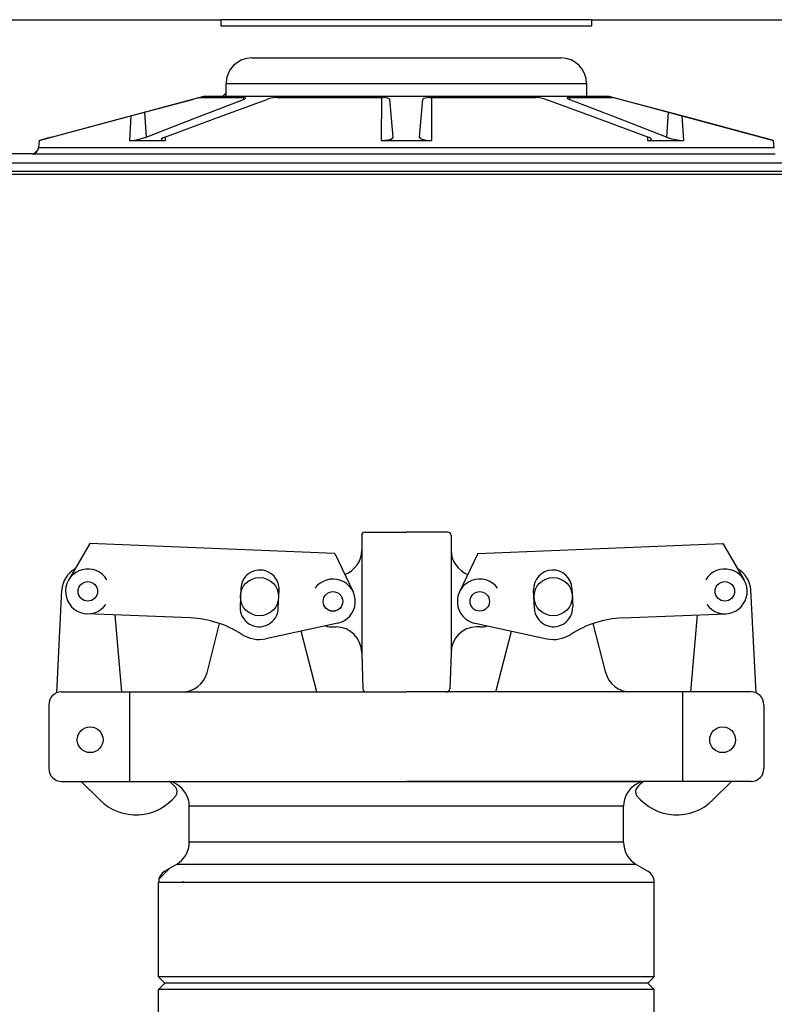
# Model space of a CAD drawing. Extents: x 1529 to 4201, y -422 to 622.
# Tile 455 of 460: x 3768.38 to 3775.76, y 494.76 to 504.39. Entities that reach past the tile are written whole.
import ezdxf

# ---------------------------------------------------------------- set-up
doc = ezdxf.new("R2010")
doc.units = 0
doc.header["$MEASUREMENT"] = 0
for name, color, linetype in [('FILL-CAP', 1, 'CONTINUOUS'), ('SPILL-BUCKET', 1, 'CONTINUOUS'), ('SWIVEL-ADAPTOR', 1, 'CONTINUOUS')]:
    doc.layers.add(name, color=color, linetype=linetype)

msp = doc.modelspace()

# ---------------------------------------------------------------- linework, layer by layer
at = {"layer": 'FILL-CAP', "linetype": 'Continuous'}
for p, q in [((3771.72321, 499.34331), (3771.72321, 499.19756)), ((3771.75446, 499.37456), (3772.16071, 499.37456)), ((3772.56696, 499.37456), (3772.16071, 499.37456)), ((3772.59821, 499.34331), (3772.59821, 499.19756)), ((3769.06213, 499.26443), (3768.85379, 498.90601)), ((3771.46136, 499.16595), (3769.06213, 499.26443)), ((3772.86006, 499.16595), (3775.25929, 499.26443)), ((3775.25929, 499.26443), (3775.46763, 498.90601)), ((3771.46136, 499.16595), (3771.63963, 498.79166)), ((3771.72321, 499.19756), (3771.72321, 498.19756)), ((3772.59821, 499.19756), (3772.59821, 498.18706)), ((3772.86006, 499.16595), (3772.68179, 498.79166)), ((3768.73799, 497.80259), (3768.78899, 498.80947)), ((3770.54009, 498.8247), (3770.53271, 498.64485)), ((3770.90739, 498.62947), (3770.91478, 498.80932)), ((3773.41403, 498.62947), (3773.40664, 498.80932)), ((3773.78133, 498.8247), (3773.78871, 498.64485)), ((3775.58343, 497.80259), (3775.53243, 498.80947)), ((3770.04655, 498.53594), (3769.03394, 498.57751)), ((3769.37566, 497.81206), (3769.30977, 498.56619)), ((3774.27487, 498.53594), (3775.28748, 498.57751)), ((3774.94576, 497.81206), (3775.01165, 498.56619)), ((3770.20924, 497.99982), (3770.33309, 498.48162)), ((3771.48828, 498.48377), (3770.78587, 498.33218)), ((3772.83314, 498.48377), (3773.53555, 498.33218)), ((3774.11217, 497.99982), (3773.98833, 498.48162)), ((3771.28524, 497.81282), (3771.13251, 498.40699)), ((3771.44221, 498.44756), (3771.47321, 498.44756)), ((3772.87921, 498.44756), (3772.84821, 498.44756)), ((3773.03618, 497.81282), (3773.18891, 498.40699)), ((3771.72321, 498.19756), (3771.72321, 498.18706)), ((3771.72321, 498.18706), (3771.73525, 497.84222)), ((3772.59821, 498.18706), (3772.58617, 497.84222)), ((3772.59821, 498.19756), (3772.59821, 498.18706)), ((3768.78571, 497.81206), (3769.96712, 497.81206)), ((3769.45321, 496.93706), (3769.45321, 497.81206)), ((3769.96712, 497.81206), (3772.16071, 497.81206)), ((3774.3543, 497.81206), (3772.16071, 497.81206)), ((3775.53571, 497.81206), (3774.3543, 497.81206)), ((3774.86821, 496.93706), (3774.86821, 497.81206)), ((3768.66071, 497.68706), (3768.66071, 497.06206)), ((3775.66071, 497.68706), (3775.66071, 497.06206)), ((3768.78571, 496.93706), (3772.16071, 496.93706)), ((3768.97788, 496.93706), (3769.16074, 496.75494)), ((3775.53571, 496.93706), (3772.16071, 496.93706)), ((3775.34354, 496.93706), (3775.16068, 496.75494))]:
    msp.add_line(p, q, dxfattribs=at)
at = {"layer": 'FILL-CAP', "color": 7, "linetype": 'Continuous'}
for centre, radius in [((3769.04291, 498.79607), 0.0955), ((3770.72321, 498.74406), 0.1875), ((3773.59821, 498.74406), 0.1875), ((3775.27851, 498.79607), 0.0955), ((3771.44221, 498.69756), 0.0955), ((3772.87921, 498.69756), 0.0955), ((3769.06521, 497.34406), 0.126), ((3775.25621, 497.34406), 0.126)]:
    msp.add_circle(centre, radius, dxfattribs=at)
at = {"layer": 'FILL-CAP', "linetype": 'Continuous'}
msp.add_circle((3771.44221, 498.69756), 0.096, dxfattribs=at)
for centre, radius, start, end in [((3771.75446, 499.34331), 0.03125, 90, 180), ((3772.56696, 499.34331), 0.03125, 0, 90), ((3771.47321, 499.19756), 0.25, 289.892293, 0), ((3772.84821, 499.19756), 0.25, 180, 250.107707), ((3769.03867, 498.79682), 0.25, 119.01975, 177.100106), ((3769.04298, 498.79607), 0.2188, 31.207475, 324.090131), ((3775.27844, 498.79607), 0.2188, 215.909869, 148.792525), ((3775.28275, 498.79682), 0.25, 2.899894, 60.98025), ((3771.44221, 498.69756), 0.2187, 281.860503, 144.076614), ((3772.87796, 498.6975), 0.2187, 36.599886, 258.815997), ((3770.00554, 497.53679), 1, 57.003012, 87.64961), ((3771.44221, 498.69756), 0.25, 253.199633, 269.999877), ((3772.87921, 498.69756), 0.25, 270.000123, 286.800367), ((3774.31588, 497.53679), 1, 92.35039, 122.996988), ((3770.72005, 498.63716), 0.312, 237.003012, 282.178318), ((3771.47321, 498.19756), 0.25, 0, 90), ((3772.84821, 498.19756), 0.25, 90, 180), ((3773.60137, 498.63716), 0.312, 257.821682, 302.996988), ((3769.96712, 498.06206), 0.25, 270, 345.58427), ((3774.3543, 498.06206), 0.25, 194.41573, 270), ((3768.78571, 497.68706), 0.125, 90, 180), ((3771.76648, 497.84331), 0.03125, 182, 270), ((3772.55494, 497.84331), 0.03125, 270, 358), ((3775.53571, 497.68706), 0.125, 0, 90), ((3768.78571, 497.06206), 0.125, 180, 270), ((3775.53571, 497.06206), 0.125, 270, 0), ((3769.52378, 496.5503), 0.5, 40.753152, 50.670514), ((3774.79764, 496.5503), 0.5, 129.329486, 139.246848), ((3769.8552, 496.83591), 0.0625, 321.339848, 40.753152), ((3774.46622, 496.83591), 0.0625, 139.246848, 218.660152), ((3769.51357, 497.10921), 0.5, 225.115836, 321.339848), ((3774.80785, 497.10921), 0.5, 218.660152, 314.884164)]:
    msp.add_arc(centre, radius, start, end, dxfattribs=at)
at = {"layer": 'FILL-CAP', "color": 1, "linetype": 'Continuous'}
for centre, start, end in [((3770.72743, 498.81701), 357.64961, 177.64961), ((3773.59399, 498.81701), 2.35039, 182.35039), ((3770.72005, 498.63716), 177.64961, 357.649627), ((3773.60137, 498.63716), 182.350373, 2.35039)]:
    msp.add_arc(centre, 0.1875, start, end, dxfattribs=at)
at = {"layer": 'SPILL-BUCKET', "linetype": 'Continuous'}
for p, q in [((3766.16481, 504.38936), (3770.34945, 504.38936)), ((3770.34945, 504.3269), (3770.34945, 504.38936)), ((3770.35532, 504.38936), (3770.34945, 504.38936)), ((3770.3729, 504.38936), (3770.35532, 504.38936)), ((3770.40208, 504.38936), (3770.3729, 504.38936)), ((3770.44266, 504.38936), (3770.40208, 504.38936)), ((3770.49439, 504.38936), (3770.44266, 504.38936)), ((3770.55692, 504.38936), (3770.49439, 504.38936)), ((3770.62985, 504.38936), (3770.55692, 504.38936)), ((3770.71271, 504.38936), (3770.62985, 504.38936)), ((3770.80496, 504.38936), (3770.71271, 504.38936)), ((3770.90601, 504.38936), (3770.80496, 504.38936)), ((3771.01519, 504.38936), (3770.90601, 504.38936)), ((3771.1318, 504.38936), (3771.01519, 504.38936)), ((3771.25508, 504.38936), (3771.1318, 504.38936)), ((3771.38424, 504.38936), (3771.25508, 504.38936)), ((3771.51843, 504.38936), (3771.38424, 504.38936)), ((3771.65679, 504.38936), (3771.51843, 504.38936)), ((3771.79841, 504.38936), (3771.65679, 504.38936)), ((3771.94239, 504.38936), (3771.79841, 504.38936)), ((3772.08778, 504.38936), (3771.94239, 504.38936)), ((3772.23364, 504.38936), (3772.08778, 504.38936)), ((3772.37904, 504.38936), (3772.23364, 504.38936)), ((3772.52301, 504.38936), (3772.37904, 504.38936)), ((3772.66464, 504.38936), (3772.52301, 504.38936)), ((3772.80299, 504.38936), (3772.66464, 504.38936)), ((3772.93718, 504.38936), (3772.80299, 504.38936)), ((3773.06634, 504.38936), (3772.93718, 504.38936)), ((3773.18963, 504.38936), (3773.06634, 504.38936)), ((3773.30624, 504.38936), (3773.18963, 504.38936)), ((3773.41542, 504.38936), (3773.30624, 504.38936)), ((3773.51646, 504.38936), (3773.41542, 504.38936)), ((3773.60871, 504.38936), (3773.51646, 504.38936)), ((3773.69157, 504.38936), (3773.60871, 504.38936)), ((3773.7645, 504.38936), (3773.69157, 504.38936)), ((3773.82704, 504.38936), (3773.7645, 504.38936)), ((3773.87876, 504.38936), (3773.82704, 504.38936)), ((3773.91934, 504.38936), (3773.87876, 504.38936)), ((3773.94852, 504.38936), (3773.91934, 504.38936)), ((3773.9661, 504.38936), (3773.94852, 504.38936)), ((3773.97197, 504.38936), (3773.9661, 504.38936)), ((3773.97197, 504.38936), (3773.97197, 504.3269)), ((3773.97197, 504.38936), (3778.15661, 504.38936)), ((3773.97197, 504.3269), (3770.34945, 504.3269)), ((3770.64612, 504.01462), (3773.6753, 504.01462)), ((3770.39629, 503.76479), (3770.40232, 503.76479)), ((3770.39629, 503.63987), (3770.39629, 503.76479)), ((3770.40232, 503.76479), (3770.42036, 503.76479)), ((3770.42036, 503.76479), (3770.45028, 503.76479)), ((3770.45028, 503.76479), (3770.49189, 503.76479)), ((3770.49189, 503.76479), (3770.5449, 503.76479)), ((3770.5449, 503.76479), (3770.60895, 503.76479)), ((3770.60895, 503.76479), (3770.6836, 503.76479)), ((3770.6836, 503.76479), (3770.76834, 503.76479)), ((3770.76834, 503.76479), (3770.86259, 503.76479)), ((3770.86259, 503.76479), (3770.9657, 503.76479)), ((3770.9657, 503.76479), (3771.07698, 503.76479)), ((3771.07698, 503.76479), (3771.19566, 503.76479)), ((3771.19566, 503.76479), (3771.32094, 503.76479)), ((3771.32094, 503.76479), (3771.45195, 503.76479)), ((3771.45195, 503.76479), (3771.58781, 503.76479)), ((3771.58781, 503.76479), (3771.72757, 503.76479)), ((3771.72757, 503.76479), (3771.8703, 503.76479)), ((3771.8703, 503.76479), (3772.01501, 503.76479)), ((3772.01501, 503.76479), (3772.16071, 503.76479)), ((3772.16071, 503.76479), (3772.30642, 503.76479)), ((3772.30642, 503.76479), (3772.45113, 503.76479)), ((3772.45113, 503.76479), (3772.59385, 503.76479)), ((3772.59385, 503.76479), (3772.73362, 503.76479)), ((3772.73362, 503.76479), (3772.86947, 503.76479)), ((3772.86947, 503.76479), (3773.00048, 503.76479)), ((3773.00048, 503.76479), (3773.12576, 503.76479)), ((3773.12576, 503.76479), (3773.24444, 503.76479)), ((3773.24444, 503.76479), (3773.35572, 503.76479)), ((3773.35572, 503.76479), (3773.45884, 503.76479)), ((3773.45884, 503.76479), (3773.55309, 503.76479)), ((3773.55309, 503.76479), (3773.63782, 503.76479)), ((3773.63782, 503.76479), (3773.71247, 503.76479)), ((3773.71247, 503.76479), (3773.77652, 503.76479)), ((3773.77652, 503.76479), (3773.82953, 503.76479)), ((3773.82953, 503.76479), (3773.87114, 503.76479)), ((3773.87114, 503.76479), (3773.90107, 503.76479)), ((3773.90107, 503.76479), (3773.9191, 503.76479)), ((3773.9191, 503.76479), (3773.92513, 503.76479)), ((3773.92513, 503.76479), (3773.92513, 503.63987)), ((3770.39629, 503.67342), (3770.36274, 503.63987)), ((3768.56518, 503.2078), (3770.17769, 503.63987)), ((3769.37668, 503.42423), (3770.06645, 503.60841)), ((3770.07989, 503.61197), (3770.06645, 503.60841)), ((3770.10433, 503.61829), (3770.07989, 503.61197)), ((3770.08951, 503.42423), (3770.56586, 503.60841)), ((3770.124, 503.62316), (3770.10433, 503.61829)), ((3770.13737, 503.62616), (3770.124, 503.62316)), ((3770.14281, 503.627), (3770.13737, 503.62616)), ((3770.14281, 503.627), (3770.16758, 503.627)), ((3770.16758, 503.627), (3770.20499, 503.627)), ((3770.17769, 503.63987), (3770.39629, 503.63987)), ((3770.20499, 503.627), (3770.25479, 503.627)), ((3770.25479, 503.627), (3770.31668, 503.627)), ((3770.29469, 503.42423), (3770.79382, 503.60841)), ((3770.31668, 503.627), (3770.39025, 503.627)), ((3770.39025, 503.627), (3770.47505, 503.627)), ((3770.39629, 503.63987), (3770.40232, 503.63987)), ((3770.40232, 503.63987), (3770.42036, 503.63987)), ((3770.42036, 503.63987), (3770.45028, 503.63987)), ((3770.45028, 503.63987), (3770.49189, 503.63987)), ((3770.47505, 503.627), (3770.57054, 503.627)), ((3770.49189, 503.63987), (3770.5449, 503.63987)), ((3770.5449, 503.63987), (3770.60895, 503.63987)), ((3770.56471, 503.627), (3770.56586, 503.60841)), ((3770.56586, 503.60841), (3770.57956, 503.61461)), ((3770.57486, 503.6269), (3770.57054, 503.627)), ((3770.58537, 503.625), (3770.57486, 503.6269)), ((3770.57956, 503.61461), (3770.58719, 503.62074)), ((3770.58719, 503.62074), (3770.58537, 503.625)), ((3770.60895, 503.63987), (3770.6836, 503.63987)), ((3770.6836, 503.63987), (3770.76834, 503.63987)), ((3770.76834, 503.63987), (3770.86259, 503.63987)), ((3770.81187, 503.61418), (3770.79382, 503.60841)), ((3770.83652, 503.62008), (3770.81187, 503.61418)), ((3770.86195, 503.62437), (3770.83652, 503.62008)), ((3770.8859, 503.62668), (3770.86195, 503.62437)), ((3770.86259, 503.63987), (3770.9657, 503.63987)), ((3770.89714, 503.627), (3770.8859, 503.62668)), ((3770.89714, 503.627), (3771.02766, 503.627)), ((3770.9657, 503.63987), (3771.07698, 503.63987)), ((3771.02766, 503.627), (3771.16536, 503.627)), ((3771.07698, 503.63987), (3771.19566, 503.63987)), ((3771.16536, 503.627), (3771.30937, 503.627)), ((3771.19566, 503.63987), (3771.32094, 503.63987)), ((3771.30937, 503.627), (3771.45877, 503.627)), ((3771.32094, 503.63987), (3771.45195, 503.63987)), ((3771.45195, 503.63987), (3771.58781, 503.63987)), ((3771.45877, 503.627), (3771.61263, 503.627)), ((3771.58781, 503.63987), (3771.72757, 503.63987)), ((3771.61263, 503.627), (3771.76996, 503.627)), ((3771.72757, 503.63987), (3771.8703, 503.63987)), ((3771.76996, 503.627), (3771.92977, 503.627)), ((3771.8703, 503.63987), (3772.01501, 503.63987)), ((3771.91574, 503.62699), (3771.91322, 503.2078)), ((3771.9342, 503.62696), (3771.92977, 503.627)), ((3771.95903, 503.62533), (3771.9342, 503.62696)), ((3771.98008, 503.62132), (3771.95903, 503.62533)), ((3771.99424, 503.61539), (3771.98008, 503.62132)), ((3771.99952, 503.60841), (3771.99424, 503.61539)), ((3772.01563, 503.42423), (3771.99952, 503.60841)), ((3772.01501, 503.63987), (3772.16071, 503.63987)), ((3772.16071, 503.63987), (3772.30642, 503.63987)), ((3772.30579, 503.42423), (3772.3219, 503.60841)), ((3772.30642, 503.63987), (3772.45113, 503.63987)), ((3772.32338, 503.61197), (3772.3219, 503.60841)), ((3772.33264, 503.61829), (3772.32338, 503.61197)), ((3772.34894, 503.62316), (3772.33264, 503.61829)), ((3772.37057, 503.62616), (3772.34894, 503.62316)), ((3772.39165, 503.627), (3772.37057, 503.62616)), ((3772.39165, 503.627), (3772.55146, 503.627)), ((3772.40568, 503.62699), (3772.40821, 503.2078)), ((3772.45113, 503.63987), (3772.59385, 503.63987)), ((3772.55146, 503.627), (3772.70879, 503.627)), ((3772.59385, 503.63987), (3772.73362, 503.63987)), ((3772.70879, 503.627), (3772.86265, 503.627)), ((3772.73362, 503.63987), (3772.86947, 503.63987)), ((3772.86265, 503.627), (3773.01206, 503.627)), ((3772.86947, 503.63987), (3773.00048, 503.63987)), ((3773.00048, 503.63987), (3773.12576, 503.63987)), ((3773.01206, 503.627), (3773.15607, 503.627)), ((3773.12576, 503.63987), (3773.24444, 503.63987)), ((3773.15607, 503.627), (3773.29377, 503.627)), ((3773.24444, 503.63987), (3773.35572, 503.63987)), ((3773.29377, 503.627), (3773.42428, 503.627)), ((3773.35572, 503.63987), (3773.45884, 503.63987)), ((3773.43028, 503.6269), (3773.42428, 503.627)), ((3773.45451, 503.625), (3773.43028, 503.6269)), ((3773.48157, 503.62074), (3773.45451, 503.625)), ((3773.45884, 503.63987), (3773.55309, 503.63987)), ((3773.50798, 503.61461), (3773.48157, 503.62074)), ((3773.5276, 503.60841), (3773.50798, 503.61461)), ((3774.02673, 503.42423), (3773.5276, 503.60841)), ((3773.55309, 503.63987), (3773.63782, 503.63987)), ((3773.63782, 503.63987), (3773.71247, 503.63987)), ((3773.71247, 503.63987), (3773.77652, 503.63987)), ((3773.73501, 503.62437), (3773.73466, 503.62008)), ((3773.73466, 503.62008), (3773.74265, 503.61418)), ((3773.74342, 503.62668), (3773.73501, 503.62437)), ((3773.74265, 503.61418), (3773.75556, 503.60841)), ((3773.75088, 503.627), (3773.74342, 503.62668)), ((3773.75088, 503.627), (3773.84637, 503.627)), ((3773.75671, 503.627), (3773.75556, 503.60841)), ((3774.23191, 503.42423), (3773.75556, 503.60841)), ((3773.77652, 503.63987), (3773.82953, 503.63987)), ((3773.82953, 503.63987), (3773.87114, 503.63987)), ((3773.84637, 503.627), (3773.93117, 503.627)), ((3773.87114, 503.63987), (3773.90107, 503.63987)), ((3773.90107, 503.63987), (3773.9191, 503.63987)), ((3773.9191, 503.63987), (3773.92513, 503.63987)), ((3773.92513, 503.63987), (3774.14373, 503.63987)), ((3773.93117, 503.627), (3774.00475, 503.627)), ((3774.00475, 503.627), (3774.06663, 503.627)), ((3774.06663, 503.627), (3774.11644, 503.627)), ((3774.11644, 503.627), (3774.15384, 503.627)), ((3774.14373, 503.63987), (3775.75624, 503.2078)), ((3774.15384, 503.627), (3774.17861, 503.627)), ((3774.17925, 503.62696), (3774.17861, 503.627)), ((3774.18799, 503.62533), (3774.17925, 503.62696)), ((3774.205, 503.62132), (3774.18799, 503.62533)), ((3774.22841, 503.61539), (3774.205, 503.62132)), ((3774.25497, 503.60841), (3774.22841, 503.61539)), ((3774.94475, 503.42423), (3774.25497, 503.60841)), ((3769.59817, 503.48338), (3769.61323, 503.2398)), ((3774.72326, 503.48338), (3774.70819, 503.2398)), ((3768.68698, 503.2398), (3769.37668, 503.42423)), ((3769.46515, 503.44786), (3769.44931, 503.2078)), ((3769.61323, 503.2398), (3770.08951, 503.42423)), ((3769.79558, 503.2398), (3770.29469, 503.42423)), ((3772.03177, 503.2398), (3772.01563, 503.42423)), ((3772.28965, 503.2398), (3772.30579, 503.42423)), ((3774.52584, 503.2398), (3774.02673, 503.42423)), ((3774.70819, 503.2398), (3774.23191, 503.42423)), ((3774.85627, 503.44786), (3774.87211, 503.2078)), ((3775.63445, 503.2398), (3774.94475, 503.42423)), ((3768.56518, 503.2078), (3768.55879, 503.13477)), ((3768.56518, 503.2078), (3768.56731, 503.2078)), ((3768.56731, 503.2078), (3768.57371, 503.2078)), ((3768.57578, 503.20888), (3768.57371, 503.2078)), ((3768.57373, 503.20809), (3768.57371, 503.2078)), ((3768.58965, 503.21311), (3768.57578, 503.20888)), ((3768.61508, 503.22028), (3768.58965, 503.21311)), ((3768.64901, 503.22957), (3768.61508, 503.22028)), ((3768.68698, 503.2398), (3768.64901, 503.22957)), ((3769.44931, 503.2078), (3769.46545, 503.20838)), ((3769.44931, 503.2078), (3769.61829, 503.2078)), ((3769.46545, 503.20838), (3769.4972, 503.2117)), ((3769.4972, 503.2117), (3769.53273, 503.21769)), ((3769.53273, 503.21769), (3769.56882, 503.2259)), ((3769.56882, 503.2259), (3769.60172, 503.23562)), ((3769.60172, 503.23562), (3769.61323, 503.2398)), ((3769.61829, 503.2078), (3769.79932, 503.2078)), ((3769.76474, 503.22384), (3769.76177, 503.21568)), ((3769.76177, 503.21568), (3769.77195, 503.21021)), ((3769.78074, 503.23367), (3769.76474, 503.22384)), ((3769.77195, 503.21021), (3769.79326, 503.20788)), ((3769.79558, 503.2398), (3769.78074, 503.23367)), ((3769.79326, 503.20788), (3769.79932, 503.2078)), ((3769.80128, 503.2419), (3769.79932, 503.2078)), ((3771.91322, 503.2078), (3771.94857, 503.20928)), ((3771.91322, 503.2078), (3772.16071, 503.2078)), ((3771.94857, 503.20928), (3771.98154, 503.21365)), ((3771.98154, 503.21365), (3772.00819, 503.22053)), ((3772.00819, 503.22053), (3772.0258, 503.2294)), ((3772.0258, 503.2294), (3772.03177, 503.2398)), ((3772.16071, 503.2078), (3772.40821, 503.2078)), ((3772.28965, 503.2398), (3772.29541, 503.22957)), ((3772.29541, 503.22957), (3772.31394, 503.22028)), ((3772.31394, 503.22028), (3772.34284, 503.21311)), ((3772.34284, 503.21311), (3772.3779, 503.20888)), ((3772.3779, 503.20888), (3772.40821, 503.2078)), ((3774.52014, 503.2419), (3774.5221, 503.2078)), ((3774.5221, 503.2078), (3774.53727, 503.20838)), ((3774.5221, 503.2078), (3774.70314, 503.2078)), ((3774.53632, 503.23562), (3774.52584, 503.2398)), ((3774.55423, 503.2259), (3774.53632, 503.23562)), ((3774.53727, 503.20838), (3774.55426, 503.2117)), ((3774.56018, 503.21769), (3774.55423, 503.2259)), ((3774.55426, 503.2117), (3774.56018, 503.21769)), ((3774.70314, 503.2078), (3774.87211, 503.2078)), ((3774.70819, 503.2398), (3774.72562, 503.23367)), ((3774.72562, 503.23367), (3774.76077, 503.22384)), ((3774.76077, 503.22384), (3774.79934, 503.21568)), ((3774.79934, 503.21568), (3774.83601, 503.21021)), ((3774.83601, 503.21021), (3774.86642, 503.20788)), ((3774.86642, 503.20788), (3774.87211, 503.2078)), ((3775.67304, 503.2294), (3775.63445, 503.2398)), ((3775.70546, 503.22053), (3775.67304, 503.2294)), ((3775.72991, 503.21365), (3775.70546, 503.22053)), ((3775.74446, 503.20928), (3775.72991, 503.21365)), ((3775.74772, 503.2078), (3775.74446, 503.20928)), ((3775.74769, 503.20807), (3775.74772, 503.2078)), ((3775.74772, 503.2078), (3775.75411, 503.2078)), ((3775.75411, 503.2078), (3775.75624, 503.2078)), ((3775.76263, 503.13477), (3775.75624, 503.2078)), ((3768.49657, 503.07776), (3766.81066, 503.07776)), ((3768.49657, 503.07776), (3768.50255, 503.07776)), ((3768.50255, 503.07776), (3768.52045, 503.07776)), ((3768.52045, 503.07776), (3768.55024, 503.07776)), ((3768.55417, 503.11607), (3768.52071, 503.08261)), ((3768.55024, 503.07776), (3768.59179, 503.07776)), ((3768.56466, 503.13477), (3768.55879, 503.13477)), ((3768.58227, 503.13477), (3768.56466, 503.13477)), ((3768.61154, 503.13477), (3768.58227, 503.13477)), ((3768.59179, 503.07776), (3768.64499, 503.07776)), ((3768.6524, 503.13477), (3768.61154, 503.13477)), ((3768.64499, 503.07776), (3768.70966, 503.07776)), ((3768.70469, 503.13477), (3768.6524, 503.13477)), ((3768.76826, 503.13477), (3768.70469, 503.13477)), ((3768.70966, 503.07776), (3768.78558, 503.07776)), ((3768.84289, 503.13477), (3768.76826, 503.13477)), ((3768.78558, 503.07776), (3768.87252, 503.07776)), ((3768.92835, 503.13477), (3768.84289, 503.13477)), ((3768.87252, 503.07776), (3768.97017, 503.07776)), ((3769.02435, 503.13477), (3768.92835, 503.13477)), ((3768.97017, 503.07776), (3769.07824, 503.07776)), ((3769.13058, 503.13477), (3769.02435, 503.13477)), ((3769.07824, 503.07776), (3769.19636, 503.07776)), ((3769.2467, 503.13477), (3769.13058, 503.13477)), ((3769.19636, 503.07776), (3769.32415, 503.07776)), ((3769.37232, 503.13477), (3769.2467, 503.13477)), ((3769.32415, 503.07776), (3769.46119, 503.07776)), ((3769.50703, 503.13477), (3769.37232, 503.13477)), ((3769.46119, 503.07776), (3769.60703, 503.07776)), ((3769.6504, 503.13477), (3769.50703, 503.13477)), ((3769.60703, 503.07776), (3769.76121, 503.07776)), ((3769.80195, 503.13477), (3769.6504, 503.13477)), ((3769.76121, 503.07776), (3769.92321, 503.07776)), ((3769.9612, 503.13477), (3769.80195, 503.13477)), ((3769.92321, 503.07776), (3770.09251, 503.07776)), ((3770.12763, 503.13477), (3769.9612, 503.13477)), ((3770.09251, 503.07776), (3770.26856, 503.07776)), ((3770.30069, 503.13477), (3770.12763, 503.13477)), ((3770.26856, 503.07776), (3770.45078, 503.07776)), ((3770.47981, 503.13477), (3770.30069, 503.13477)), ((3770.45078, 503.07776), (3770.63857, 503.07776)), ((3770.66442, 503.13477), (3770.47981, 503.13477)), ((3770.63857, 503.07776), (3770.83133, 503.07776)), ((3770.85391, 503.13477), (3770.66442, 503.13477)), ((3770.83133, 503.07776), (3771.02843, 503.07776)), ((3771.04766, 503.13477), (3770.85391, 503.13477)), ((3771.02843, 503.07776), (3771.22922, 503.07776)), ((3771.24504, 503.13477), (3771.04766, 503.13477)), ((3771.22922, 503.07776), (3771.43305, 503.07776)), ((3771.4454, 503.13477), (3771.24504, 503.13477)), ((3771.43305, 503.07776), (3771.63925, 503.07776)), ((3771.6481, 503.13477), (3771.4454, 503.13477)), ((3771.63925, 503.07776), (3771.84715, 503.07776)), ((3771.85248, 503.13477), (3771.6481, 503.13477)), ((3771.84715, 503.07776), (3772.05608, 503.07776)), ((3772.05785, 503.13477), (3771.85248, 503.13477)), ((3772.05608, 503.07776), (3772.26534, 503.07776)), ((3772.26357, 503.13477), (3772.05785, 503.13477)), ((3772.46894, 503.13477), (3772.26357, 503.13477)), ((3772.26534, 503.07776), (3772.47427, 503.07776)), ((3772.67332, 503.13477), (3772.46894, 503.13477)), ((3772.47427, 503.07776), (3772.68217, 503.07776)), ((3772.87602, 503.13477), (3772.67332, 503.13477)), ((3772.68217, 503.07776), (3772.88837, 503.07776)), ((3773.07639, 503.13477), (3772.87602, 503.13477)), ((3772.88837, 503.07776), (3773.0922, 503.07776)), ((3773.27377, 503.13477), (3773.07639, 503.13477)), ((3773.0922, 503.07776), (3773.29299, 503.07776)), ((3773.46752, 503.13477), (3773.27377, 503.13477)), ((3773.29299, 503.07776), (3773.49009, 503.07776)), ((3773.657, 503.13477), (3773.46752, 503.13477)), ((3773.49009, 503.07776), (3773.68285, 503.07776)), ((3773.84161, 503.13477), (3773.657, 503.13477)), ((3773.68285, 503.07776), (3773.87065, 503.07776)), ((3774.02073, 503.13477), (3773.84161, 503.13477)), ((3773.87065, 503.07776), (3774.05286, 503.07776)), ((3774.19379, 503.13477), (3774.02073, 503.13477)), ((3774.05286, 503.07776), (3774.22891, 503.07776)), ((3774.36022, 503.13477), (3774.19379, 503.13477)), ((3774.22891, 503.07776), (3774.39821, 503.07776)), ((3774.51947, 503.13477), (3774.36022, 503.13477)), ((3774.39821, 503.07776), (3774.56021, 503.07776)), ((3774.67103, 503.13477), (3774.51947, 503.13477)), ((3774.56021, 503.07776), (3774.71439, 503.07776)), ((3774.81439, 503.13477), (3774.67103, 503.13477)), ((3774.71439, 503.07776), (3774.86023, 503.07776)), ((3774.94911, 503.13477), (3774.81439, 503.13477)), ((3774.86023, 503.07776), (3774.99728, 503.07776)), ((3775.07473, 503.13477), (3774.94911, 503.13477)), ((3774.99728, 503.07776), (3775.12506, 503.07776)), ((3775.19084, 503.13477), (3775.07473, 503.13477)), ((3775.12506, 503.07776), (3775.24318, 503.07776)), ((3775.29707, 503.13477), (3775.19084, 503.13477)), ((3775.24318, 503.07776), (3775.35125, 503.07776)), ((3775.39307, 503.13477), (3775.29707, 503.13477)), ((3775.35125, 503.07776), (3775.44891, 503.07776)), ((3775.47853, 503.13477), (3775.39307, 503.13477)), ((3775.44891, 503.07776), (3775.53584, 503.07776)), ((3775.55316, 503.13477), (3775.47853, 503.13477)), ((3775.53584, 503.07776), (3775.61176, 503.07776)), ((3775.61673, 503.13477), (3775.55316, 503.13477)), ((3775.61176, 503.07776), (3775.67643, 503.07776)), ((3775.66903, 503.13477), (3775.61673, 503.13477)), ((3775.70988, 503.13477), (3775.66903, 503.13477)), ((3775.67643, 503.07776), (3775.72963, 503.07776)), ((3775.73915, 503.13477), (3775.70988, 503.13477)), ((3775.72963, 503.07776), (3775.77119, 503.07776)), ((3775.75676, 503.13477), (3775.73915, 503.13477)), ((3775.76263, 503.13477), (3775.75676, 503.13477))]:
    msp.add_line(p, q, dxfattribs=at)
at = {"layer": 'SPILL-BUCKET', "color": 7, "linetype": 'Continuous'}
for p, q in [((3767.46374, 502.98982), (3778.66195, 502.98982)), ((3767.46584, 502.906), (3778.66635, 502.906)), ((3778.82229, 502.87477), (3767.46615, 502.87477))]:
    msp.add_line(p, q, dxfattribs=at)
at = {"layer": 'SPILL-BUCKET', "linetype": 'Continuous'}
for centre, radius, start, end in [((3770.64612, 503.76479), 0.24983, 90, 180), ((3773.6753, 503.76479), 0.24983, 0, 90), ((3768.49657, 503.14022), 0.06246, 270, 355)]:
    msp.add_arc(centre, radius, start, end, dxfattribs=at)
at = {"layer": 'SWIVEL-ADAPTOR', "linetype": 'Continuous'}
for p, q in [((3769.91071, 496.90963), (3769.86341, 496.93706)), ((3769.91071, 496.90963), (3769.86341, 496.93706)), ((3769.91071, 496.90963), (3769.86341, 496.93706)), ((3769.91071, 496.90963), (3769.86341, 496.93706)), ((3769.86341, 496.93706), (3774.45801, 496.93706)), ((3774.41071, 496.90963), (3774.45801, 496.93706)), ((3774.41071, 496.90963), (3774.45801, 496.93706)), ((3774.41071, 496.90963), (3774.45801, 496.93706)), ((3774.41071, 496.90963), (3774.45801, 496.93706)), ((3770.03571, 496.34126), (3770.03571, 496.69329)), ((3770.03571, 496.34126), (3770.03571, 496.69329)), ((3774.28571, 496.34126), (3774.28571, 496.69329)), ((3774.28571, 496.34126), (3774.28571, 496.69329)), ((3769.73817, 495.98068), (3769.84233, 496.08538)), ((3769.91071, 496.12438), (3769.79693, 496.05867)), ((3769.91071, 496.12438), (3769.79693, 496.05867)), ((3774.41071, 496.12438), (3774.52449, 496.05867)), ((3774.41071, 496.12438), (3774.52449, 496.05867)), ((3769.73443, 495.02555), (3769.73443, 495.95076)), ((3769.73443, 495.02555), (3769.73443, 495.95076)), ((3769.97321, 495.95611), (3769.97802, 495.95611)), ((3769.97321, 495.95611), (3769.97802, 495.95611)), ((3774.58699, 495.02555), (3774.58699, 495.95076)), ((3774.58699, 495.02555), (3774.58699, 495.95076)), ((3769.73443, 495.02555), (3769.79693, 494.96305)), ((3774.58699, 495.02555), (3774.52449, 494.96305)), ((3769.79693, 494.96305), (3769.73443, 494.90055)), ((3769.73443, 493.97534), (3769.73443, 494.90055)), ((3769.73443, 493.97534), (3769.73443, 494.90055)), ((3774.52449, 494.96305), (3774.58699, 494.90055)), ((3774.58699, 493.97534), (3774.58699, 494.90055)), ((3774.58699, 493.97534), (3774.58699, 494.90055))]:
    msp.add_line(p, q, dxfattribs=at)
at = {"layer": 'SWIVEL-ADAPTOR', "color": 7}
for p, q in [((3774.28518, 496.69329), (3770.03518, 496.69329)), ((3774.28518, 496.34126), (3770.03464, 496.34126)), ((3774.41077, 496.12502), (3769.90958, 496.12502)), ((3769.73389, 495.95076), (3774.58646, 495.95076)), ((3774.58699, 495.02555), (3769.73443, 495.02555)), ((3774.58699, 494.90055), (3769.73443, 494.90055))]:
    msp.add_line(p, q, dxfattribs=at)
at = {"layer": 'SWIVEL-ADAPTOR'}
msp.add_line((3774.52449, 494.96305), (3769.79693, 494.96305), dxfattribs=at)
at = {"layer": 'SWIVEL-ADAPTOR', "linetype": 'Continuous'}
for centre, radius, start, end in [((3769.78571, 496.69329), 0.24947, 0, 59.981633), ((3769.78571, 496.69329), 0.24947, 0, 59.981633), ((3774.53571, 496.69329), 0.24947, 120.018367, 180), ((3774.53571, 496.69329), 0.24947, 120.018367, 180), ((3769.78571, 496.34126), 0.24947, 299.91219, 0), ((3769.78571, 496.34126), 0.24947, 299.91219, 0), ((3774.53571, 496.34126), 0.24947, 180, 240.08781), ((3774.53571, 496.34126), 0.24947, 180, 240.08781), ((3769.85943, 495.95076), 0.12447, 120.079762, 180), ((3769.85943, 495.95076), 0.12447, 120.079762, 180), ((3774.46199, 495.95076), 0.12447, 0, 59.920238), ((3774.46199, 495.95076), 0.12447, 0, 59.920238)]:
    msp.add_arc(centre, radius, start, end, dxfattribs=at)

doc.saveas('drawing.dxf')
